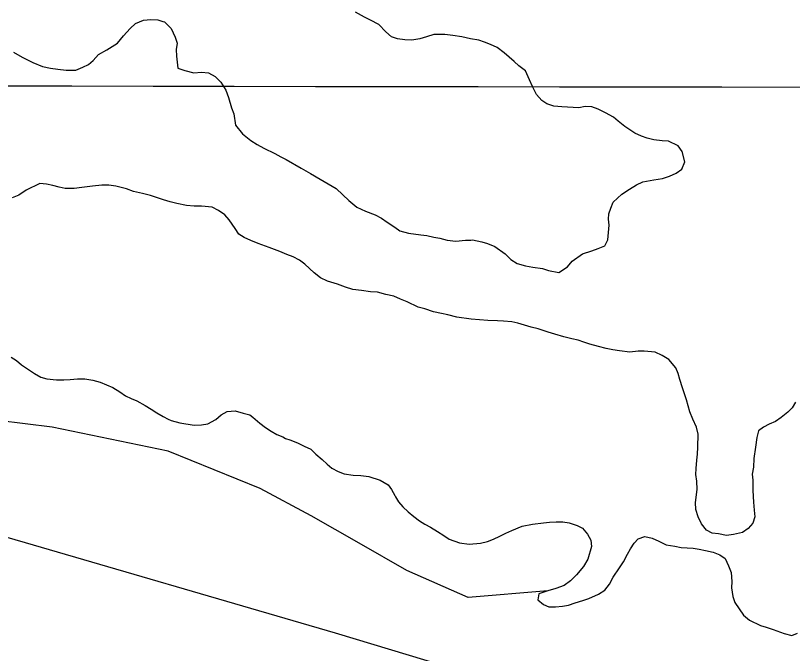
# Model space of a CAD drawing. Extents: x 3219052 to 3256913, y 800770 to 826146.
# Drawn here: x 3223814.6 to 3224205.7, y 811958.9 to 812280.2 of the extents above; entities that cross this region are included whole.
import ezdxf

# ---------------------------------------------------------------- set-up
doc = ezdxf.new("R2010")
doc.units = 0
for name, color, linetype in [('V-GRID-MAJR', 7, 'Continuous'), ('V-LEVE-TOET', 7, 'Continuous'), ('V-SITE-VEGE', 7, 'Continuous'), ('V-TOPO-SHOR', 7, 'Continuous')]:
    doc.layers.add(name, color=color, linetype=linetype)

msp = doc.modelspace()

# ---------------------------------------------------------------- linework, layer by layer
at = {"layer": 'V-GRID-MAJR'}
msp.add_spline([(3223229.222, 812245.659), (3228465.955, 812237.661), (3233702.6890000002, 812230.425), (3238939.4250000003, 812223.951), (3244176.161, 812218.238), (3249412.899, 812213.287), (3254649.637, 812209.098), (3254649.6380000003, 812209.098)], degree=3, dxfattribs=at)
at = {"layer": 'V-LEVE-TOET'}
msp.add_lwpolyline([(3224384.298, 811851.552), (3224290.563, 811876.2390000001), (3224137.387, 811920.2660000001), (3223975.599, 811969.236), (3223806.258, 812018.464), (3223674.832, 812052.819), (3223573.716, 812093.37), (3223443.684, 812154.425), (3223382.795, 812183.484), (3223317.2290000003, 812210.648), (3223265.85, 812229.068), (3223229.207438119, 812236.5946558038)], dxfattribs=at)
at = {"layer": 'V-SITE-VEGE'}
for points in [[(3224149.97, 812202.747), (3224151.44, 812206.456), (3224150.2120000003, 812211.642), (3224148.166, 812214.644), (3224143.275, 812216.942), (3224140.0840000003, 812217.0750000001), (3224135.884, 812217.534), (3224132.521, 812218.339), (3224129.656, 812219.481), (3224126.2830000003, 812220.958), (3224121.382, 812224.261), (3224117.997, 812226.909), (3224115.625, 812229.068), (3224111.574, 812231.206), (3224107.863, 812233.012), (3224104.662, 812234.153), (3224101.305, 812234.286), (3224098.123, 812233.75), (3224089.558, 812234.161), (3224085.5300000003, 812234.454), (3224081.991, 812235.761), (3224079.455, 812237.412), (3224076.9080000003, 812240.406), (3224074.8510000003, 812244.412), (3224073.305, 812247.752), (3224071.245, 812252.26), (3224068.0270000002, 812254.914), (3224065.656, 812257.068), (3224063.116, 812259.223), (3224060.577, 812261.377), (3224057.023, 812264.025), (3224053.65, 812265.6680000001), (3224050.617, 812266.813), (3224047.754, 812267.7880000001), (3224043.552, 812268.414), (3224039.179, 812269.377), (3224034.807, 812270.167), (3224030.774, 812270.626), (3224025.239, 812270.571), (3224021.556, 812269.5260000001), (3224018.044, 812268.48), (3224014.026, 812267.767), (3224010.497, 812267.8960000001), (3224006.8000000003, 812268.363), (3224003.935, 812269.506), (3224001.058, 812271.992), (3223997.494, 812275.648), (3223993.275, 812277.784), (3223990.238, 812279.43), (3223985.681, 812281.898)], [(3223817.94, 812259.149), (3223820.639, 812257.836), (3223823.336, 812256.5210000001), (3223828.225, 812254.559), (3223832.262, 812253.595), (3223835.958, 812253.132), (3223840.159, 812252.671), (3223845.025, 812252.7220000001), (3223848.535, 812254.103), (3223851.374, 812255.475), (3223853.7, 812257.515), (3223856.3540000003, 812260.562), (3223860.524, 812262.956), (3223865.859, 812266.2000000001), (3223869.009, 812269.926), (3223872.327, 812273.653), (3223874.985, 812276.199), (3223878.9930000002, 812277.919), (3223882.683, 812278.126), (3223886.208, 812277.995), (3223888.733, 812277.184), (3223889.575, 812277.024), (3223892.966, 812273.702), (3223895.0270000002, 812269.362), (3223895.899, 812266.186), (3223895.426, 812262.9890000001), (3223895.633, 812259.634), (3223896.366, 812253.599), (3223899.903, 812252.464), (3223904.2770000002, 812251.336), (3223908.134, 812251.713), (3223911.663, 812251.246), (3223915.04, 812249.435), (3223917.921, 812246.613), (3223920.481, 812242.613), (3223921.862, 812238.935), (3223923.258, 812233.748), (3223924.467, 812230.7390000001), (3223925.366, 812225.044), (3223928.77, 812220.5480000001), (3223932.999, 812217.237), (3223936.21, 812215.256), (3223939.585, 812213.448), (3223945.151, 812210.652), (3223948.191, 812209.008), (3223950.8880000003, 812207.693), (3223958.318, 812203.241), (3223963.0470000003, 812200.605), (3223967.9420000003, 812197.8030000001), (3223976.048, 812193.023), (3223979.437, 812189.8690000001), (3223982.321, 812187.047), (3223986.384, 812183.733), (3223990.769, 812181.599), (3223995.653, 812179.805), (3223998.86, 812178.161), (3224001.734, 812176.176), (3224005.455, 812173.53), (3224007.99, 812171.712), (3224012.365, 812170.583), (3224018.583, 812169.809), (3224021.607, 812169.338), (3224025.14, 812168.537), (3224028.165, 812168.066), (3224031.8680000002, 812167.098), (3224036.236, 812166.6410000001), (3224041.098, 812167.028), (3224043.7830000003, 812167.057), (3224044.619, 812167.233), (3224049.329, 812166.274), (3224052.1920000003, 812165.299), (3224055.901, 812163.829), (3224061.142, 812160.192), (3224063.856, 812157.368), (3224067.065, 812155.387), (3224071.276, 812154.091), (3224074.972, 812153.458), (3224079.846, 812152.835), (3224082.877, 812151.863), (3224088.092, 812150.742), (3224092.421, 812153.64), (3224094.744, 812156.518), (3224100.074, 812160.1), (3224104.758, 812161.658), (3224107.933, 812162.866), (3224111.275, 812164.245), (3224112.754, 812167.282), (3224113.346, 812174.671), (3224113.149, 812177.6900000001), (3224113.286, 812180.377), (3224114.2630000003, 812183.24), (3224115.406, 812186.273), (3224119.727, 812190.176), (3224123.7290000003, 812192.7390000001), (3224127.2290000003, 812194.954), (3224130.401, 812196.4990000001), (3224135.929, 812197.398), (3224140.2830000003, 812198.115), (3224143.795, 812199.3250000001), (3224147.1350000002, 812200.871), (3224149.97, 812202.747)], [(3223813.5470000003, 812261.789), (3223817.94, 812259.149)], [(3224082.568, 811990.421), (3224042.415, 811987.062), (3224011.529, 812000.796), (3223987.506, 812014.528), (3223963.483, 812028.262), (3223937.7460000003, 812041.996), (3223891.416, 812060.876), (3223833.075, 812072.894), (3223805.6210000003, 812076.326), (3223748.9960000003, 812084.909), (3223690.6550000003, 812107.224), (3223649.474, 812141.559), (3223632.313, 812160.4400000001), (3223618.588, 812181.04), (3223603.144, 812199.925), (3223567.109, 812223.956)], [(3224032.23, 812129.382), (3224029.0330000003, 812130.186), (3224024.997, 812130.981), (3224020.6180000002, 812132.4450000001), (3224017.253, 812133.25), (3224011.687, 812136.044), (3224008.316, 812137.35), (3224005.113, 812138.827), (3224001.076, 812139.6240000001), (3223996.8680000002, 812140.922), (3223993.341, 812141.051), (3223988.803, 812141.676), (3223984.434, 812142.3), (3223980.7290000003, 812143.435), (3223976.687, 812144.905), (3223971.636, 812146.362), (3223968.093, 812148.17), (3223964.878, 812150.652), (3223960.303, 812154.9670000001), (3223957.595, 812156.954), (3223954.39, 812158.596), (3223951.1890000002, 812159.903), (3223947.648, 812161.38), (3223942.258, 812163.335), (3223936.697, 812165.457), (3223932.99, 812166.93), (3223929.617, 812168.404), (3223927.0840000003, 812170.057), (3223925.2060000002, 812172.889), (3223922.14, 812177.221), (3223919.93, 812179.881), (3223916.721, 812182.03), (3223913.514, 812183.67), (3223908.14, 812184.121), (3223904.4450000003, 812184.25), (3223900.583, 812184.542), (3223895.877, 812185.501), (3223892.5100000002, 812186.304), (3223889.1410000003, 812187.442), (3223882.577, 812189.556), (3223878.536, 812190.5210000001), (3223873.994, 812191.647), (3223870.457, 812192.952), (3223865.073, 812194.238), (3223861.544, 812194.703), (3223858.017, 812194.834), (3223853.325, 812194.281), (3223847.9620000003, 812193.554), (3223844.105, 812193.009), (3223839.575, 812193.13), (3223836.548, 812193.769), (3223833.3510000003, 812194.574), (3223830.156, 812195.21), (3223826.796, 812195.679), (3223819.953, 812192.2490000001), (3223816.285, 812189.693), (3223812.943, 812188.317)], [(3224207.222, 812085.415), (3224205.571, 812082.714), (3224203.417, 812080.508), (3224200.0870000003, 812077.7880000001), (3224197.086, 812075.742), (3224193.914, 812074.366), (3224191.075, 812072.826), (3224188.577, 812071.122), (3224187.774, 812067.757), (3224187.153, 812062.883), (3224186.2090000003, 812057.169), (3224186.086, 812052.805), (3224185.452, 812049.272), (3224185.818, 812046.255), (3224185.705, 812041.0530000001), (3224186.105, 812035.184), (3224186.482, 812031.16), (3224186.686, 812027.807), (3224185.7120000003, 812024.61), (3224183.3910000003, 812021.898), (3224180.561, 812019.855), (3224176.041, 812018.8), (3224172.522, 812018.427), (3224168.484, 812019.224), (3224165.293, 812019.525), (3224162.424, 812021.006), (3224159.872, 812024.166), (3224158.1580000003, 812027.672), (3224157.111, 812031.52), (3224156.906, 812035.0430000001), (3224157.677, 812041.4280000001), (3224157.631, 812045.79), (3224157.093, 812049.1410000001), (3224157.228, 812052.164), (3224157.519, 812056.362), (3224157.824, 812059.385), (3224158.123, 812062.746), (3224158.221, 812069.291), (3224157.345, 812072.974), (3224155.624, 812076.984), (3224154.074, 812080.66), (3224153.204, 812083.67), (3224152.333, 812086.683), (3224151.295, 812089.691), (3224150.4250000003, 812092.704), (3224149.036, 812096.884), (3224148.166, 812099.895), (3224146.961, 812102.735), (3224143.394, 812106.893), (3224140.183, 812109.041), (3224136.639, 812110.681), (3224131.098, 812111.126), (3224128.077, 812111.095), (3224123.887, 812110.714), (3224118.676, 812111.331), (3224115.316, 812111.8), (3224111.953, 812112.434), (3224108.08, 812113.569), (3224103.7060000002, 812114.697), (3224100.6750000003, 812115.67), (3224097.811, 812116.647), (3224094.615, 812117.452), (3224090.578, 812118.419), (3224086.031, 812119.713), (3224082.666, 812120.684), (3224077.612, 812122.476), (3224074.247, 812123.281), (3224070.88, 812124.251), (3224067.515, 812125.224), (3224064.486, 812125.861), (3224060.288, 812126.322), (3224057.265, 812126.457), (3224052.397, 812126.574), (3224048.197, 812126.865), (3224043.998, 812127.323), (3224036.773, 812128.253), (3224032.23, 812129.382)], [(3223812.484, 812108.228), (3223815.022, 812106.407), (3223817.561, 812104.253), (3223824.1520000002, 812099.958), (3223827.359, 812098.148), (3223830.3880000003, 812097.1730000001), (3223835.262, 812096.72), (3223838.952, 812096.759), (3223842.137, 812096.962), (3223845.83, 812097.167), (3223849.52, 812097.2050000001), (3223853.555, 812096.579), (3223857.255, 812095.612), (3223863.664, 812092.8250000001), (3223867.043, 812090.679), (3223869.916, 812088.696), (3223872.7830000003, 812087.383), (3223875.648, 812086.238), (3223879.869, 812083.767), (3223882.909, 812081.952), (3223885.782, 812080.137), (3223888.989, 812078.3250000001), (3223891.353, 812077.006), (3223892.87, 812076.185), (3223897.249, 812075.056), (3223904.474, 812073.957), (3223908.165, 812073.996), (3223911.347, 812074.532), (3223915.3510000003, 812076.756), (3223918.179, 812079.136), (3223921.184, 812080.846), (3223925.208, 812081.057), (3223929.249, 812079.927), (3223932.612, 812079.122), (3223934.133, 812077.962), (3223937.523, 812074.979), (3223940.4, 812072.658), (3223943.271, 812070.844), (3223946.143, 812069.1950000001), (3223949.176, 812068.052), (3223950.525, 812067.229), (3223952.715, 812066.5800000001), (3223956.592, 812064.941), (3223959.965, 812063.301), (3223963.17, 812061.822), (3223965.713, 812059.334), (3223968.931, 812056.682), (3223971.472, 812054.191), (3223973.844, 812052.203), (3223977.049, 812050.558), (3223980.082, 812049.415), (3223984.623, 812048.791), (3223988.483, 812048.498), (3223992.5160000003, 812048.037), (3223998.072, 812046.2490000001), (3224002.127, 812043.943), (3224003.829, 812041.4450000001), (3224005.539, 812038.4400000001), (3224005.881, 812037.775), (3224007.417, 812035.274), (3224009.625, 812032.777), (3224012.168, 812030.287), (3224015.046, 812027.969), (3224017.923, 812025.65), (3224020.626, 812024.002), (3224023.4960000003, 812022.519), (3224027.041, 812020.377), (3224030.252, 812018.3960000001), (3224032.955, 812016.5800000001), (3224038.0100000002, 812014.62), (3224042.882, 812013.9990000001), (3224048.5840000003, 812014.563), (3224052.1, 812015.2710000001), (3224055.274, 812016.479), (3224058.449, 812018.024), (3224061.451, 812019.566), (3224064.458, 812020.942), (3224069.6410000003, 812023.008), (3224074.8310000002, 812024.069), (3224080.36, 812024.8)], [(3224080.36, 812024.8), (3224083.377, 812024.9990000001), (3224086.734, 812025.202), (3224090.088, 812025.2390000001), (3224093.281, 812024.768), (3224097.324, 812023.301), (3224100.023, 812021.987), (3224102.573, 812018.992), (3224104.115, 812015.988), (3224104.484, 812012.8030000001), (3224102.7060000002, 812006.407), (3224100.562, 812002.694), (3224096.916, 811998.459), (3224093.926, 811995.576), (3224090.762, 811993.192), (3224086.5840000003, 811991.637), (3224082.568, 811990.421)]]:
    msp.add_lwpolyline(points, dxfattribs=at)
at = {"layer": 'V-TOPO-SHOR'}
for points in [[(3224001.058, 812271.992), (3223997.494, 812275.648), (3223993.275, 812277.784), (3223990.238, 812279.43), (3223985.681, 812281.898)], [(3223813.5470000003, 812261.789), (3223817.94, 812259.149), (3223820.637, 812257.836), (3223823.336, 812256.5210000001), (3223828.225, 812254.559), (3223832.262, 812253.595), (3223835.958, 812253.132), (3223840.159, 812252.671), (3223845.025, 812252.7220000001), (3223848.535, 812254.103), (3223851.374, 812255.475), (3223853.7, 812257.515), (3223856.3540000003, 812260.562), (3223860.524, 812262.956), (3223865.859, 812266.2000000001), (3223869.009, 812269.926), (3223872.327, 812273.653), (3223874.985, 812276.199), (3223878.9930000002, 812277.919), (3223882.683, 812278.126), (3223886.208, 812277.995), (3223888.733, 812277.184), (3223889.575, 812277.024), (3223892.966, 812273.702), (3223895.0270000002, 812269.362), (3223895.899, 812266.184), (3223895.428, 812262.9890000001), (3223895.633, 812259.634), (3223896.366, 812253.601), (3223899.903, 812252.464), (3223904.2770000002, 812251.336), (3223908.134, 812251.713), (3223911.663, 812251.246), (3223915.04, 812249.435), (3223917.921, 812246.613), (3223920.481, 812242.613), (3223921.862, 812238.935), (3223923.258, 812233.748), (3223924.467, 812230.7390000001), (3223925.366, 812225.044), (3223928.77, 812220.5480000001), (3223932.999, 812217.237), (3223936.21, 812215.256), (3223939.585, 812213.448), (3223945.151, 812210.652), (3223948.191, 812209.008), (3223950.8880000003, 812207.693)], [(3223950.8880000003, 812207.693), (3223958.318, 812203.241), (3223963.0470000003, 812200.605), (3223967.9420000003, 812197.8030000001), (3223976.048, 812193.023), (3223979.437, 812189.8690000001), (3223982.321, 812187.047), (3223986.384, 812183.733), (3223990.769, 812181.599), (3223995.653, 812179.805), (3223998.86, 812178.161), (3224001.734, 812176.176), (3224005.455, 812173.53), (3224007.99, 812171.712), (3224012.365, 812170.583), (3224018.583, 812169.809), (3224021.607, 812169.338), (3224025.14, 812168.537), (3224028.165, 812168.066), (3224031.8680000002, 812167.098), (3224036.236, 812166.6410000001), (3224041.098, 812167.028), (3224043.7830000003, 812167.057), (3224044.6210000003, 812167.233), (3224049.329, 812166.274), (3224052.1920000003, 812165.299), (3224055.901, 812163.829), (3224061.142, 812160.192), (3224063.856, 812157.368), (3224067.065, 812155.387), (3224071.276, 812154.089), (3224074.972, 812153.458), (3224079.846, 812152.837), (3224082.877, 812151.863), (3224088.092, 812150.742), (3224092.423, 812153.64), (3224094.744, 812156.518), (3224100.074, 812160.1), (3224104.758, 812161.658), (3224107.933, 812162.866), (3224111.275, 812164.245), (3224112.754, 812167.282), (3224113.346, 812174.671), (3224113.147, 812177.6900000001), (3224113.286, 812180.377), (3224114.2630000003, 812183.24), (3224115.406, 812186.273), (3224119.727, 812190.176), (3224123.7290000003, 812192.736), (3224127.2290000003, 812194.954), (3224130.401, 812196.4990000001), (3224135.929, 812197.398), (3224140.285, 812198.115), (3224143.795, 812199.327), (3224147.1350000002, 812200.871), (3224149.97, 812202.747), (3224151.44, 812206.454), (3224150.2120000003, 812211.644), (3224148.166, 812214.644), (3224143.275, 812216.942), (3224140.0840000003, 812217.0750000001), (3224135.884, 812217.534), (3224132.521, 812218.339), (3224129.656, 812219.481), (3224126.2830000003, 812220.958), (3224121.382, 812224.261), (3224117.997, 812226.911), (3224115.625, 812229.068), (3224111.574, 812231.206), (3224107.863, 812233.012), (3224104.662, 812234.153), (3224101.305, 812234.286), (3224098.123, 812233.75), (3224089.56, 812234.161), (3224085.5300000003, 812234.454), (3224081.991, 812235.761), (3224079.455, 812237.412), (3224076.9080000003, 812240.406), (3224074.8510000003, 812244.412), (3224073.305, 812247.752), (3224071.245, 812252.26), (3224068.0270000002, 812254.912), (3224065.656, 812257.068), (3224063.116, 812259.223), (3224060.577, 812261.377), (3224057.023, 812264.025), (3224053.65, 812265.6680000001), (3224050.617, 812266.811), (3224047.754, 812267.7880000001), (3224043.552, 812268.414), (3224039.179, 812269.375), (3224034.807, 812270.167), (3224030.774, 812270.628), (3224025.239, 812270.571), (3224021.556, 812269.524), (3224018.044, 812268.48), (3224014.024, 812267.767), (3224010.497, 812267.8960000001), (3224006.8000000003, 812268.361), (3224003.935, 812269.506), (3224001.058, 812271.992)], [(3223858.017, 812194.834), (3223853.325, 812194.281), (3223847.9620000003, 812193.554), (3223844.107, 812193.009), (3223839.575, 812193.13), (3223836.548, 812193.769), (3223833.3510000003, 812194.574), (3223830.156, 812195.21), (3223826.796, 812195.679), (3223819.951, 812192.2490000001), (3223816.285, 812189.693), (3223812.9450000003, 812188.317)], [(3224176.041, 812018.8), (3224172.52, 812018.427), (3224168.484, 812019.224), (3224165.293, 812019.525), (3224162.424, 812021.006), (3224159.872, 812024.166), (3224158.1580000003, 812027.672), (3224157.111, 812031.52), (3224156.906, 812035.0430000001), (3224157.677, 812041.4280000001), (3224157.631, 812045.79), (3224157.093, 812049.1410000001), (3224157.228, 812052.164), (3224157.521, 812056.362), (3224157.824, 812059.385), (3224158.123, 812062.746), (3224158.221, 812069.291), (3224157.345, 812072.974), (3224155.624, 812076.984), (3224154.074, 812080.66), (3224153.204, 812083.67), (3224152.333, 812086.683), (3224151.295, 812089.691), (3224150.423, 812092.704), (3224149.036, 812096.884), (3224148.166, 812099.895), (3224146.961, 812102.735), (3224143.394, 812106.893), (3224140.183, 812109.041), (3224136.639, 812110.681), (3224131.098, 812111.126), (3224128.077, 812111.095), (3224123.887, 812110.714), (3224118.676, 812111.331), (3224115.316, 812111.8), (3224111.953, 812112.434), (3224108.08, 812113.569), (3224103.7060000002, 812114.697), (3224100.6750000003, 812115.67), (3224097.811, 812116.647), (3224094.615, 812117.452), (3224090.578, 812118.419), (3224086.031, 812119.713), (3224082.666, 812120.684), (3224077.612, 812122.476), (3224074.247, 812123.281), (3224070.88, 812124.251), (3224067.515, 812125.2220000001), (3224064.486, 812125.861), (3224060.288, 812126.322), (3224057.265, 812126.457), (3224052.397, 812126.574), (3224048.199, 812126.865), (3224043.998, 812127.323), (3224036.773, 812128.253), (3224032.23, 812129.382), (3224029.0330000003, 812130.186), (3224024.997, 812130.981), (3224020.6180000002, 812132.4450000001), (3224017.253, 812133.25), (3224011.687, 812136.044), (3224008.316, 812137.35), (3224005.113, 812138.827), (3224001.076, 812139.6240000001), (3223996.8680000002, 812140.922), (3223993.341, 812141.051), (3223988.803, 812141.676), (3223984.434, 812142.3), (3223980.7290000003, 812143.435), (3223976.687, 812144.903), (3223971.636, 812146.362), (3223968.093, 812148.17), (3223964.88, 812150.652), (3223960.303, 812154.9670000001), (3223957.595, 812156.954), (3223954.39, 812158.596), (3223951.1890000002, 812159.905), (3223947.648, 812161.38), (3223942.258, 812163.335), (3223936.697, 812165.457), (3223932.99, 812166.93), (3223929.617, 812168.404), (3223927.0840000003, 812170.057), (3223925.2060000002, 812172.889), (3223922.14, 812177.221), (3223919.93, 812179.881), (3223916.719, 812182.03), (3223913.514, 812183.672), (3223908.14, 812184.121), (3223904.4450000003, 812184.25), (3223900.583, 812184.542), (3223895.875, 812185.501), (3223892.5100000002, 812186.304), (3223889.1410000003, 812187.442), (3223882.575, 812189.556), (3223878.536, 812190.5210000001), (3223873.994, 812191.647), (3223870.457, 812192.952), (3223865.073, 812194.238), (3223861.544, 812194.703), (3223858.017, 812194.834)], [(3223812.484, 812108.228), (3223815.022, 812106.407), (3223817.561, 812104.253), (3223824.1520000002, 812099.958), (3223827.359, 812098.148), (3223830.39, 812097.1730000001), (3223835.262, 812096.72), (3223838.952, 812096.759), (3223842.139, 812096.962), (3223845.83, 812097.167), (3223849.52, 812097.2050000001), (3223853.555, 812096.579), (3223857.257, 812095.61), (3223863.664, 812092.8250000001), (3223867.043, 812090.679), (3223869.916, 812088.696), (3223872.7830000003, 812087.383), (3223875.648, 812086.238), (3223879.869, 812083.767), (3223882.909, 812081.952), (3223885.782, 812080.137), (3223888.989, 812078.3250000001), (3223891.353, 812077.006), (3223892.87, 812076.185), (3223897.247, 812075.056), (3223904.474, 812073.957), (3223908.165, 812073.996), (3223911.347, 812074.532), (3223915.3510000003, 812076.756), (3223918.179, 812079.136), (3223921.184, 812080.846), (3223925.208, 812081.057), (3223929.249, 812079.924), (3223932.612, 812079.122), (3223934.1350000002, 812077.962), (3223937.523, 812074.979), (3223940.4, 812072.658), (3223943.271, 812070.844)], [(3224207.222, 812085.415), (3224205.571, 812082.714), (3224203.415, 812080.508), (3224200.0870000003, 812077.7880000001), (3224197.086, 812075.742), (3224193.914, 812074.366), (3224191.075, 812072.826), (3224188.577, 812071.122), (3224187.774, 812067.757), (3224187.153, 812062.883), (3224186.207, 812057.169), (3224186.086, 812052.805), (3224185.452, 812049.272), (3224185.818, 812046.255), (3224185.705, 812041.0530000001), (3224186.105, 812035.184), (3224186.482, 812031.16), (3224186.684, 812027.807), (3224185.7120000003, 812024.608), (3224183.3910000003, 812021.898), (3224180.561, 812019.855), (3224176.041, 812018.8)], [(3223943.271, 812070.844), (3223946.143, 812069.1950000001), (3223949.176, 812068.052), (3223950.525, 812067.229), (3223952.715, 812066.5800000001), (3223956.592, 812064.941), (3223959.965, 812063.301), (3223963.17, 812061.822), (3223965.713, 812059.334), (3223968.931, 812056.682), (3223971.472, 812054.191), (3223973.844, 812052.203), (3223977.049, 812050.558), (3223980.082, 812049.415), (3223984.6210000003, 812048.7930000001), (3223988.483, 812048.498), (3223992.5160000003, 812048.037), (3223998.072, 812046.2490000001), (3224002.125, 812043.943), (3224003.829, 812041.4450000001), (3224005.539, 812038.4400000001), (3224005.881, 812037.775), (3224007.417, 812035.274), (3224009.625, 812032.78), (3224012.168, 812030.287), (3224015.046, 812027.969), (3224017.923, 812025.65), (3224020.626, 812024.002), (3224023.4960000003, 812022.5210000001), (3224027.041, 812020.377), (3224030.252, 812018.3960000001), (3224032.955, 812016.5800000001), (3224038.0100000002, 812014.62), (3224042.882, 812013.9990000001), (3224048.5840000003, 812014.563), (3224052.1, 812015.2710000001), (3224055.274, 812016.479), (3224058.449, 812018.024), (3224061.451, 812019.566), (3224064.458, 812020.9400000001), (3224069.639, 812023.008), (3224074.8310000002, 812024.069), (3224080.36, 812024.8), (3224083.377, 812024.9990000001), (3224086.734, 812025.202), (3224090.088, 812025.2390000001), (3224093.281, 812024.768), (3224097.324, 812023.301), (3224100.023, 812021.987), (3224102.573, 812018.992), (3224104.115, 812015.988), (3224104.484, 812012.8030000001), (3224102.7060000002, 812006.407), (3224100.5640000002, 812002.694), (3224096.916, 811998.459), (3224093.926, 811995.576), (3224090.762, 811993.192), (3224086.5840000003, 811991.637), (3224082.568, 811990.421), (3224078.052, 811989.03), (3224077.5810000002, 811986.005), (3224080.291, 811983.685), (3224082.99, 811982.37), (3224086.347, 811982.407), (3224089.865, 811982.778), (3224092.882, 811983.314), (3224096.394, 811984.359), (3224100.24, 811985.573), (3224103.251, 811986.611), (3224108.092, 811988.844), (3224111.261, 811990.892), (3224113.579, 811993.769), (3224115.387, 811997.312), (3224118.6950000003, 812002.045), (3224120.6750000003, 812005.088), (3224122.65, 812008.9670000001), (3224124.13, 812011.669), (3224125.947, 812014.54), (3224128.103, 812016.746), (3224131.45, 812017.7880000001), (3224135.151, 812016.987), (3224138.3540000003, 812015.511), (3224142.065, 812013.704), (3224146.437, 812012.912), (3224149.632, 812012.275), (3224152.6550000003, 812012.138), (3224155.676, 812012.003), (3224158.703, 812011.532), (3224161.9, 812010.725), (3224165.7660000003, 812009.9280000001), (3224169.137, 812008.6190000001), (3224171.84, 812006.8030000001), (3224173.559, 812003.1290000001), (3224174.767, 811999.784), (3224175.1520000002, 811995.258), (3224175.019, 811992.069), (3224175.736, 811987.713), (3224176.606, 811984.535), (3224181.038, 811978.204), (3224184.083, 811975.718), (3224189.65, 811973.093)], [(3224189.65, 811973.093), (3224192.5130000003, 811972.116), (3224196.0500000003, 811970.9770000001), (3224201.44, 811969.0210000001), (3224205.311, 811968.055), (3224208.1520000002, 811969.093)]]:
    msp.add_lwpolyline(points, dxfattribs=at)

doc.saveas('drawing.dxf')
